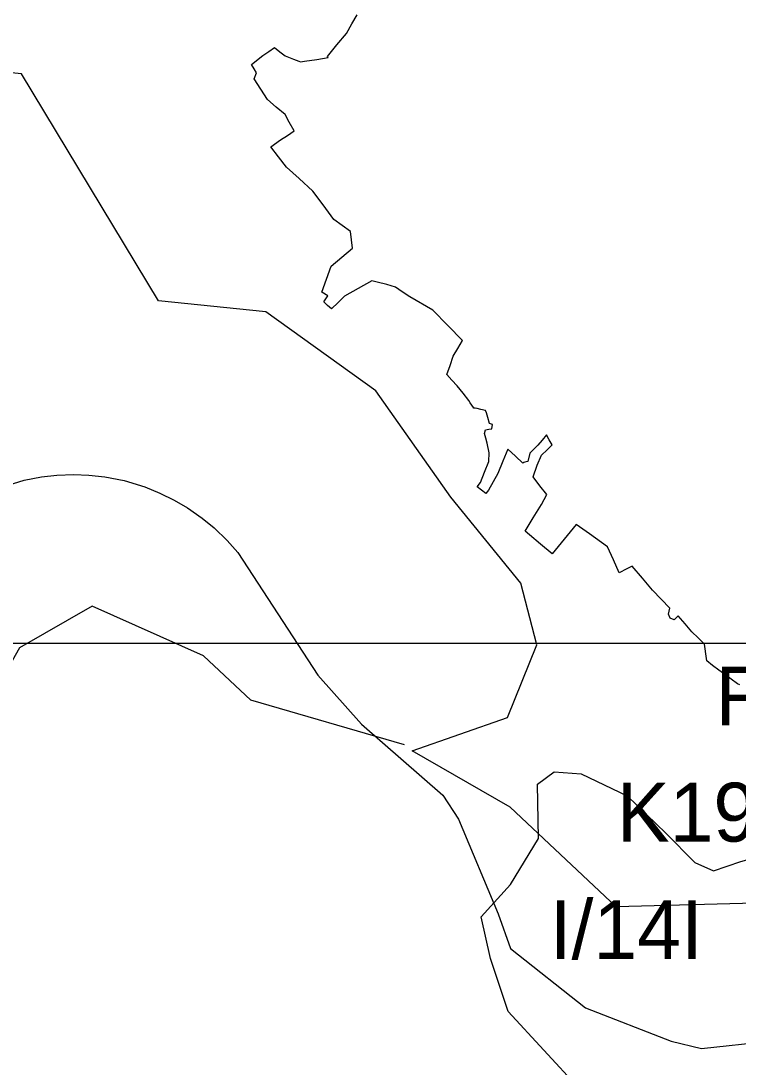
# Model space of a CAD drawing. Extents: x -789162 to -606354, y -1062736 to -945481.
# Drawn here: x -685047 to -683220, y -977055 to -974390 of the extents above; entities that cross this region are included whole.
import ezdxf

# ---------------------------------------------------------------- set-up
doc = ezdxf.new("R2010")
doc.units = 0
for name, color, linetype in [('_Rámeček', 7, 'Continuous'), ('_SIRSI VZTAHY_CYKLOTRASY MISTNI S', 7, 'Continuous'), ('_SIRSI VZTAHY_SILNICE I a II TRIDY_STAV POPIS', 7, 'Continuous'), ('_SIRSI VZTAHY_SILNICE I TRIDY_STAV', 7, 'Continuous'), ('_SIRSI VZTAHY_USES_popis S', 7, 'Continuous'), ('_SIRSI VZTAHY_USES_RBC_S', 7, 'Continuous'), ('_SIRSI VZTAHY_USES_RBK_S', 7, 'Continuous')]:
    doc.layers.add(name, color=color, linetype=linetype)

msp = doc.modelspace()

# ---------------------------------------------------------------- linework, layer by layer
at = {"layer": '_Rámeček'}
msp.add_lwpolyline([(-674375.7, -995477.3), (-674375.7, -975976.1), (-694376.9, -975976.1), (-694376.9, -995477.3)], dxfattribs=at)
at = {"layer": '_SIRSI VZTAHY_CYKLOTRASY MISTNI S'}
for points in [[(-683144.6, -976636.2), (-683531, -976646.4), (-683801.2, -976393.2), (-684050.8, -976249.5), (-683808, -976164), (-683732.8, -975979.2), (-683773.8, -975821.8), (-683951.7, -975602.8), (-684143.2, -975332.4), (-684423.6, -975130.5), (-684696.3, -975103.2), (-685045.1, -974524.8), (-685216.1, -974507.7), (-685411, -974316.1), (-685780.4, -974343.5), (-686064.2, -973970.5), (-686307, -973905.5), (-686666.1, -973939.7), (-686850.7, -973963.6), (-686994.4, -974021.8), (-687073, -974203.2), (-687257.7, -974309.3)], [(-684070, -976234), (-684461.4, -976120.4), (-684581.9, -976007.5), (-684865.7, -975880.9), (-685050.4, -975986.9), (-685115.4, -976099.9), (-685437.3, -976080.3), (-685525.3, -976128.9), (-685751.5, -976411.3), (-685737.8, -976702.1), (-685310.3, -976975.9), (-685402.6, -977061.4), (-685659.1, -977037.5), (-685659.1, -977378)]]:
    msp.add_lwpolyline(points, dxfattribs=at)
at = {"layer": '_SIRSI VZTAHY_SILNICE I TRIDY_STAV'}
for points in [[(-685095.9, -975577.2), (-685038.4, -975560), (-684994.2, -975551.1), (-684955.5, -975547), (-684912.6, -975545.6), (-684873.9, -975547.3), (-684833.1, -975551.1), (-684783.8, -975561), (-684731, -975576.4), (-684692.9, -975592.6), (-684656.6, -975610.4), (-684623, -975630.3), (-684585.3, -975656.6), (-684554.5, -975681.3), (-684521.3, -975713.5), (-684494.5, -975743.7)], [(-684494.5, -975743.7), (-684291, -976056.4), (-684179.4, -976181.3), (-683972.3, -976362), (-683932.5, -976423.1), (-683831.6, -976664.9), (-683799.7, -976752.6), (-683608.6, -976904.1), (-683390.8, -976989.1), (-683313.8, -977007.7), (-683141.3, -976989.1), (-682976.6, -976943.9), (-682873.1, -976946.6)]]:
    msp.add_lwpolyline(points, dxfattribs=at)
at = {"layer": '_SIRSI VZTAHY_USES_RBC_S'}
msp.add_lwpolyline([(-683215.6, -976081), (-683221.7, -976078.4), (-683237.7, -976066.8), (-683253.7, -976055.1), (-683269.7, -976043.4), (-683285.7, -976031.7), (-683299.8, -976019.8), (-683302.2, -976002.4), (-683304, -975989.8), (-683305.7, -975977.3), (-683321.8, -975961.5), (-683337.8, -975945.8), (-683355.2, -975925.6), (-683366.8, -975912), (-683372.7, -975905.2), (-683382.9, -975915.4), (-683393, -975911), (-683397.3, -975901.2), (-683394, -975886.1), (-683416.3, -975862.9), (-683438.5, -975839.6), (-683464.2, -975809.2), (-683489.8, -975778.7), (-683503.6, -975785.5), (-683523.6, -975795.5), (-683537.9, -975762.4), (-683552.7, -975729.9), (-683599.1, -975696.4), (-683633.1, -975672.5), (-683663.5, -975710), (-683693.9, -975747.5), (-683723.9, -975722.4), (-683751.6, -975699.3), (-683763, -975690), (-683742.1, -975655.8), (-683721.1, -975621.5), (-683707.7, -975596), (-683724.9, -975573.8), (-683742.1, -975551.6), (-683731.7, -975521.7), (-683720.8, -975495.7), (-683706.9, -975482.6), (-683694.1, -975470.1), (-683701.3, -975457.1), (-683708.5, -975444.1), (-683719.2, -975457.6), (-683730.5, -975470.4), (-683750.5, -975491.2), (-683756.2, -975512.5), (-683759.9, -975513), (-683763.5, -975513.6), (-683766.1, -975515.1), (-683768.6, -975516.6), (-683787.5, -975498.5), (-683807.1, -975481.1), (-683819.2, -975511.7), (-683832.1, -975543.1), (-683844, -975564.2), (-683855.8, -975585.2), (-683863.1, -975593.9), (-683873.9, -975585.2), (-683884.6, -975576.4), (-683876.8, -975565.8), (-683866.1, -975539), (-683855.4, -975512.1), (-683854, -975490.5), (-683859.5, -975465.1), (-683863, -975453.1), (-683866.5, -975441), (-683863.3, -975431.5), (-683855.3, -975430), (-683847.2, -975428.6), (-683845.7, -975417.5), (-683853.6, -975415.3), (-683857.8, -975400), (-683861.5, -975388.2), (-683863.8, -975382.6), (-683875.5, -975379.6), (-683885.2, -975377.2), (-683890.1, -975376.7), (-683894, -975376.6), (-683894.1, -975374.9), (-683902.4, -975362.9), (-683906.5, -975356.4), (-683921, -975337.9), (-683935.6, -975319.4), (-683949.1, -975304.9), (-683962.6, -975290.5), (-683954.1, -975267.3), (-683945.7, -975244.1), (-683933.9, -975223.9), (-683922.2, -975203.8), (-683960, -975165.4), (-683997.8, -975127), (-684056.5, -975092.5), (-684075.7, -975079.8), (-684093, -975067.8), (-684115.3, -975061.6), (-684139.8, -975055.1), (-684152.8, -975051.7), (-684187.7, -975071.5), (-684222.6, -975091.3), (-684239.1, -975107.2), (-684255.7, -975123), (-684265.7, -975114.4), (-684275.8, -975105.7), (-684265.3, -975089.9), (-684280.6, -975080.8), (-684268.5, -975047.9), (-684256.4, -975014.9), (-684229.4, -974991.8), (-684202.4, -974968.8), (-684205.1, -974947.5), (-684207.2, -974926.5), (-684250.2, -974895.5), (-684277.5, -974858), (-684303.2, -974823.6), (-684338.2, -974791.2), (-684370.7, -974762), (-684390.6, -974736.2), (-684410.5, -974710.5), (-684385.5, -974692.7), (-684368.2, -974681.2), (-684359.8, -974675.6), (-684351, -974669.8), (-684363.5, -974647.3), (-684374.1, -974628.2), (-684396.5, -974609), (-684418.9, -974589.8), (-684436, -974563.5), (-684453.2, -974537.2), (-684446.6, -974522), (-684453.3, -974511.4), (-684460, -974500.8), (-684431.2, -974478.1), (-684415.5, -974467.6), (-684400.8, -974457.8), (-684387.6, -974468.4), (-684374.3, -974479), (-684352.4, -974487.4), (-684339.4, -974492.1), (-684335, -974493.7), (-684325, -974492.3), (-684293.6, -974487.8), (-684264.2, -974483.1), (-684266.4, -974479.9), (-684242.2, -974451), (-684218, -974422), (-684203.8, -974397.1), (-684190.6, -974374)], dxfattribs=at)
at = {"layer": '_SIRSI VZTAHY_USES_RBK_S'}
msp.add_lwpolyline([(-683624.6, -977110.1), (-683805.7, -976913.7), (-683850.8, -976778.2), (-683874.7, -976671.9), (-683800.3, -976589.6), (-683728.7, -976472.6), (-683731.3, -976334.5), (-683688.8, -976302.6), (-683619.8, -976307.9), (-683503, -976363.7), (-683404.7, -976459.4), (-683330.4, -976533.8), (-683282.6, -976555), (-683213.5, -976531.1), (-683072.8, -976491.2), (-682950.7, -976488.6), (-682839.2, -976491.2), (-682796.4, -976396.1)], dxfattribs=at)

# ---------------------------------------------------------------- texts
at = {"layer": '_SIRSI VZTAHY_SILNICE I a II TRIDY_STAV POPIS'}
msp.add_text('I/14I', height=150, dxfattribs=at).set_placement((-683700.4, -976780.1))
at = {"layer": '_SIRSI VZTAHY_USES_popis S'}
for s, p in [('RC1267', (-683277.4, -976184.6)), ('K19MB', (-683528.7, -976480.6))]:
    msp.add_text(s, height=150, dxfattribs=at).set_placement(p)

doc.saveas('drawing.dxf')
